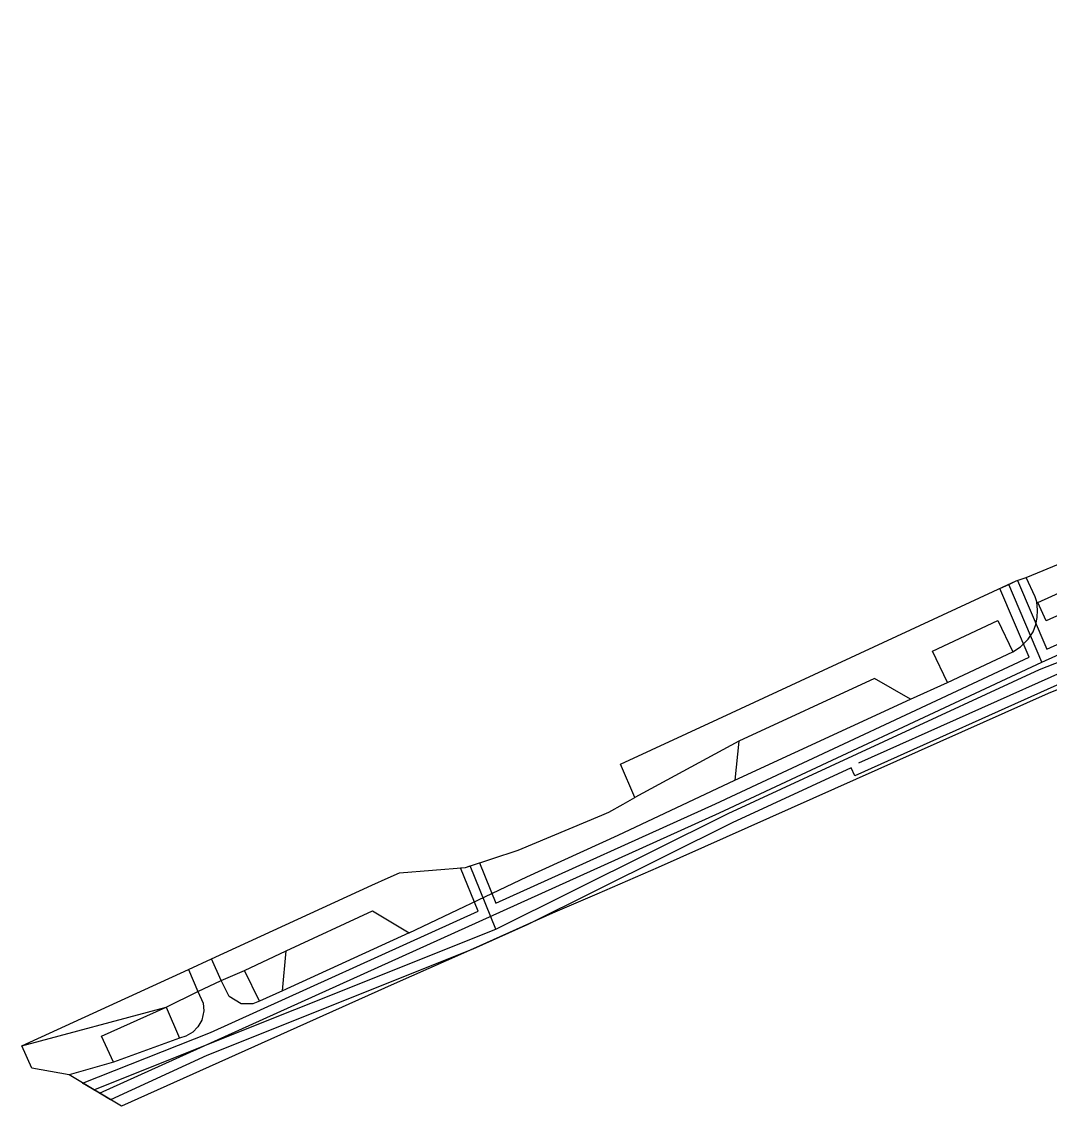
# Model space of a CAD drawing. Extents: x -264070 to -262271, y -1238894 to -1238141.
# Drawn here: x -264069.6 to -263900.8, y -1238663.9 to -1238485.7 of the extents above; entities that cross this region are included whole.
import ezdxf

# ---------------------------------------------------------------- set-up
doc = ezdxf.new("R2010")
doc.units = 0
for name, color, linetype in [('body_kn', 7, 'Continuous'), ('katuz_linie', 7, 'Continuous'), ('kladpar_hranice', 7, 'Continuous'), ('kladpar_plochy', 7, 'Continuous'), ('tarchy_linie', 7, 'Continuous'), ('zappar_hrandruhpozemk', 7, 'Continuous'), ('zuob_linie', 7, 'Continuous'), ('zuob_plochy', 7, 'Continuous')]:
    doc.layers.add(name, color=color, linetype=linetype)

msp = doc.modelspace()

# ---------------------------------------------------------------- linework, layer by layer
at = {"layer": 'body_kn'}
for p, q in [((-263906.25, -1238577.61), (-263906.25, -1238577.61)), ((-263906.04, -1238577.54), (-263906.04, -1238577.54)), ((-263904.62, -1238577.05), (-263904.62, -1238577.05)), ((-263908.95, -1238578.86), (-263908.95, -1238578.86)), ((-263907.5, -1238578.19), (-263907.5, -1238578.19)), ((-263903.17, -1238580.23), (-263903.17, -1238580.23)), ((-263902.9, -1238581.05), (-263902.9, -1238581.05)), ((-263902.7, -1238581.17), (-263902.7, -1238581.17)), ((-263902.75, -1238582.42), (-263902.75, -1238582.42)), ((-263909.28, -1238584.11), (-263909.28, -1238584.11)), ((-263903.05, -1238584.76), (-263903.05, -1238584.76)), ((-263902.83, -1238583.59), (-263902.83, -1238583.59)), ((-263901.34, -1238584.17), (-263901.34, -1238584.17)), ((-263903.49, -1238585.95), (-263903.49, -1238585.95)), ((-263905.53, -1238588.44), (-263905.53, -1238588.44)), ((-263904.28, -1238587.2), (-263904.28, -1238587.2)), ((-263901.23, -1238588.8), (-263901.23, -1238588.8)), ((-263920.01, -1238589.13), (-263920.01, -1238589.13)), ((-263906.83, -1238589.27), (-263906.83, -1238589.27)), ((-263906.83, -1238589.27), (-263906.83, -1238589.27)), ((-263904.14, -1238590.13), (-263904.14, -1238590.13)), ((-263902.45, -1238592.17), (-263902.45, -1238592.17)), ((-263902.06, -1238590.93), (-263902.06, -1238590.93)), ((-263902.06, -1238590.93), (-263902.06, -1238590.93)), ((-263929.55, -1238593.64), (-263929.55, -1238593.64)), ((-263917.54, -1238594.29), (-263917.54, -1238594.29)), ((-263923.61, -1238597.05), (-263923.61, -1238597.05)), ((-263901, -1238596.1), (-263901, -1238596.1)), ((-263955.27, -1238600.34), (-263955.27, -1238600.34)), ((-263951.81, -1238603.96), (-263951.81, -1238603.96)), ((-263971.27, -1238607.7), (-263971.27, -1238607.7)), ((-263933.38, -1238608.3), (-263933.38, -1238608.3)), ((-263932.09, -1238607.52), (-263932.09, -1238607.52)), ((-263932.78, -1238609.64), (-263932.78, -1238609.64)), ((-263952.47, -1238610.34), (-263952.47, -1238610.34)), ((-263952.47, -1238610.34), (-263952.47, -1238610.34)), ((-263968.93, -1238613.22), (-263968.93, -1238613.22)), ((-263973.21, -1238615.59), (-263973.21, -1238615.59)), ((-263970.83, -1238614.27), (-263970.83, -1238614.27)), ((-263955.69, -1238614.24), (-263955.69, -1238614.24)), ((-263974.35, -1238616.07), (-263974.35, -1238616.07)), ((-263955.03, -1238615.7), (-263955.03, -1238615.7)), ((-263953.59, -1238615.83), (-263953.59, -1238615.83)), ((-263952.9, -1238617.33), (-263952.9, -1238617.33)), ((-263971.65, -1238619.39), (-263971.65, -1238619.39)), ((-263953.93, -1238619.72), (-263953.93, -1238619.72)), ((-263988.09, -1238621.83), (-263988.09, -1238621.83)), ((-263995.97, -1238624.45), (-263995.97, -1238624.45)), ((-263995.9, -1238624.43), (-263995.9, -1238624.43)), ((-263994.45, -1238623.95), (-263994.45, -1238623.95)), ((-264007.6, -1238625.55), (-264007.6, -1238625.55)), ((-263997.56, -1238624.77), (-263997.56, -1238624.77)), ((-263996.74, -1238624.71), (-263996.74, -1238624.71)), ((-263986.65, -1238626.24), (-263986.65, -1238626.24)), ((-263965.06, -1238624.72), (-263965.06, -1238624.72)), ((-264012.11, -1238627.62), (-264012.11, -1238627.62)), ((-264009.46, -1238626.4), (-264009.46, -1238626.4)), ((-263975.15, -1238629.06), (-263975.15, -1238629.06)), ((-263991.76, -1238630.56), (-263991.76, -1238630.56)), ((-264012, -1238631.84), (-264012, -1238631.84)), ((-263994.67, -1238631.88), (-263994.67, -1238631.88)), ((-263982.42, -1238632.21), (-263982.42, -1238632.21)), ((-263991.75, -1238634.81), (-263991.75, -1238634.81)), ((-263991.75, -1238634.81), (-263991.75, -1238634.81)), ((-263986.49, -1238634.04), (-263986.49, -1238634.04)), ((-264006.02, -1238635.44), (-264006.02, -1238635.44)), ((-264006.02, -1238635.44), (-264006.02, -1238635.44)), ((-264026.19, -1238638.39), (-264026.19, -1238638.39)), ((-263995.51, -1238638.09), (-263995.51, -1238638.09)), ((-264038.47, -1238639.72), (-264038.47, -1238639.72)), ((-263997.08, -1238638.79), (-263997.08, -1238638.79)), ((-264042.24, -1238641.45), (-264042.24, -1238641.45)), ((-264042.24, -1238641.45), (-264042.24, -1238641.45)), ((-264033.03, -1238641.6), (-264033.03, -1238641.6)), ((-264036.86, -1238643.29), (-264036.86, -1238643.29)), ((-264036.86, -1238643.29), (-264036.86, -1238643.29)), ((-264008.45, -1238643.82), (-264008.45, -1238643.82)), ((-264040.74, -1238645.08), (-264040.74, -1238645.08)), ((-264040.74, -1238645.08), (-264040.74, -1238645.08)), ((-264035.55, -1238645.9), (-264035.55, -1238645.9)), ((-264026.79, -1238644.99), (-264026.79, -1238644.99)), ((-264026.79, -1238644.99), (-264026.79, -1238644.99)), ((-264045.89, -1238647.66), (-264045.89, -1238647.66)), ((-264039.83, -1238647), (-264039.83, -1238647)), ((-264033.61, -1238647.09), (-264033.61, -1238647.09)), ((-264031.68, -1238647.1), (-264031.68, -1238647.1)), ((-264030.57, -1238646.67), (-264030.57, -1238646.67)), ((-264039.72, -1238648.25), (-264039.72, -1238648.25)), ((-264040.71, -1238650.86), (-264040.71, -1238650.86)), ((-264040.03, -1238649.77), (-264040.03, -1238649.77)), ((-264056.55, -1238652.39), (-264056.55, -1238652.39)), ((-264043.7, -1238652.75), (-264043.7, -1238652.75)), ((-264042.68, -1238652.41), (-264042.68, -1238652.41)), ((-264041.55, -1238651.76), (-264041.55, -1238651.76)), ((-264038.64, -1238651.79), (-264038.64, -1238651.79)), ((-264069.65, -1238654.02), (-264069.65, -1238654.02)), ((-264069.65, -1238654.02), (-264069.65, -1238654.02)), ((-264039.23, -1238655.57), (-264039.23, -1238655.57)), ((-264067.97, -1238657.67), (-264067.97, -1238657.67)), ((-264054.59, -1238656.69), (-264054.59, -1238656.69)), ((-264061.87, -1238658.77), (-264061.87, -1238658.77)), ((-264059.65, -1238660.11), (-264059.65, -1238660.11)), ((-264059.65, -1238660.11), (-264059.65, -1238660.11)), ((-264057.8, -1238661.22), (-264057.8, -1238661.22)), ((-264057.8, -1238661.22), (-264057.8, -1238661.22)), ((-264056.86, -1238661.79), (-264056.86, -1238661.79)), ((-264056.86, -1238661.79), (-264056.86, -1238661.79)), ((-264055.08, -1238662.86), (-264055.08, -1238662.86)), ((-264053.28, -1238663.94), (-264053.28, -1238663.94))]:
    msp.add_line(p, q, dxfattribs=at)
at = {"layer": 'katuz_linie'}
for points in [[(-264061.87, -1238658.77), (-264067.97, -1238657.67), (-264069.65, -1238654.02), (-264042.24, -1238641.45), (-264038.47, -1238639.72), (-264012.11, -1238627.62), (-264009.46, -1238626.4), (-264007.6, -1238625.55), (-263996.74, -1238624.71), (-263988.09, -1238621.83), (-263974.35, -1238616.07), (-263973.21, -1238615.59), (-263970.83, -1238614.27), (-263968.93, -1238613.22), (-263971.27, -1238607.7), (-263955.27, -1238600.34), (-263906.25, -1238577.61), (-263904.62, -1238577.05), (-263898.4, -1238574.47)], [(-263889.08, -1238591.29), (-263901, -1238596.1), (-263953.93, -1238619.72), (-263965.06, -1238624.72), (-263975.15, -1238629.06), (-263982.42, -1238632.21), (-263997.08, -1238638.79), (-264008.45, -1238643.82), (-264053.28, -1238663.94), (-264061.87, -1238658.77)]]:
    msp.add_lwpolyline(points, dxfattribs=at)
at = {"layer": 'kladpar_hranice'}
msp.add_lwpolyline([(-263889.08, -1238591.29), (-263901, -1238596.1), (-263953.93, -1238619.72), (-263965.06, -1238624.72), (-263975.15, -1238629.06), (-263982.42, -1238632.21), (-263997.08, -1238638.79), (-264008.45, -1238643.82), (-264053.28, -1238663.94), (-264061.87, -1238658.77), (-264067.97, -1238657.67), (-264069.65, -1238654.02), (-264042.24, -1238641.45), (-264038.47, -1238639.72), (-264012.11, -1238627.62), (-264009.46, -1238626.4), (-264007.6, -1238625.55), (-263996.74, -1238624.71), (-263988.09, -1238621.83), (-263974.35, -1238616.07), (-263973.21, -1238615.59), (-263970.83, -1238614.27), (-263968.93, -1238613.22), (-263971.27, -1238607.7), (-263955.27, -1238600.34), (-263906.25, -1238577.61), (-263904.62, -1238577.05), (-263898.4, -1238574.47)], dxfattribs=at)
at = {"layer": 'kladpar_plochy'}
msp.add_lwpolyline([(-263889.08, -1238591.29), (-263901, -1238596.1), (-263953.93, -1238619.72), (-263965.06, -1238624.72), (-263975.15, -1238629.06), (-263982.42, -1238632.21), (-263997.08, -1238638.79), (-264008.45, -1238643.82), (-264053.28, -1238663.94), (-264061.87, -1238658.77), (-264067.97, -1238657.67), (-264069.65, -1238654.02), (-264042.24, -1238641.45), (-264038.47, -1238639.72), (-264012.11, -1238627.62), (-264009.46, -1238626.4), (-264007.6, -1238625.55), (-263996.74, -1238624.71), (-263988.09, -1238621.83), (-263974.35, -1238616.07), (-263973.21, -1238615.59), (-263970.83, -1238614.27), (-263968.93, -1238613.22), (-263971.27, -1238607.7), (-263955.27, -1238600.34), (-263906.25, -1238577.61), (-263904.62, -1238577.05), (-263898.4, -1238574.47)], dxfattribs=at)
at = {"layer": 'tarchy_linie'}
for p, q in [((-263902.06, -1238590.93), (-263907.5, -1238578.19)), ((-263991.75, -1238634.81), (-263995.97, -1238624.45))]:
    msp.add_line(p, q, dxfattribs=at)
for points in [[(-264057.8, -1238661.22), (-263991.75, -1238634.81), (-263953.59, -1238615.83), (-263902.45, -1238592.17), (-263894.88, -1238589.22), (-263890.52, -1238587.61), (-263805.72, -1238548.49), (-263694.23, -1238497.41), (-263693.7, -1238498.42), (-263678.65, -1238491.83), (-263679.23, -1238490.22), (-263678.17, -1238489.62), (-263617.23, -1238461.76), (-263560.94, -1238435.5), (-263453.59, -1238385.71), (-263376.05, -1238350.16), (-263329.88, -1238328.77)], [(-263932.09, -1238607.52), (-263895.89, -1238591.28), (-263861.61, -1238576.56), (-263827.46, -1238561.85), (-263793.34, -1238547.55), (-263780.97, -1238541.82), (-263758.17, -1238531.52), (-263719.48, -1238513.81), (-263691.77, -1238500.91), (-263677.76, -1238494.67), (-263636.19, -1238475.69), (-263619.38, -1238467.98), (-263592.72, -1238455.89), (-263548.26, -1238435.63), (-263506.75, -1238416.44), (-263445.05, -1238388.54), (-263419.8, -1238377.15), (-263374.36, -1238356.49), (-263352.57, -1238346.28), (-263328.15, -1238332.21)], [(-264056.86, -1238661.79), (-263955.03, -1238615.7), (-263902.06, -1238590.93), (-263806.02, -1238547.49), (-263797.07, -1238543.46), (-263795.62, -1238546.45), (-263792.71, -1238545.26), (-263745.75, -1238523.77), (-263687.85, -1238496.76), (-263647.2, -1238478.29), (-263550.85, -1238434.28), (-263455.49, -1238390.65), (-263404.28, -1238367.05), (-263358.16, -1238345.65), (-263328.12, -1238332.27)], [(-264059.65, -1238660.11), (-264038.64, -1238651.79), (-263994.67, -1238631.88), (-263997.56, -1238624.77), (-263996.74, -1238624.71), (-263995.97, -1238624.45), (-263995.9, -1238624.43), (-263994.45, -1238623.95), (-263991.76, -1238630.56), (-263955.69, -1238614.24), (-263904.14, -1238590.13), (-263908.95, -1238578.86), (-263907.5, -1238578.19), (-263906.25, -1238577.61), (-263906.04, -1238577.54), (-263901.23, -1238588.8), (-263806.68, -1238546.03)], [(-263848.01, -1238559.99), (-263901.34, -1238584.17), (-263902.7, -1238581.17), (-263849.37, -1238556.99)], [(-263896.88, -1238593.54), (-263932.78, -1238609.64), (-263933.38, -1238608.3), (-263952.9, -1238617.33), (-263986.49, -1238634.04), (-263995.51, -1238638.09), (-264039.23, -1238655.57), (-264055.08, -1238662.86), (-264056.86, -1238661.79), (-264057.8, -1238661.22), (-264059.65, -1238660.11)]]:
    msp.add_lwpolyline(points, dxfattribs=at)
at = {"layer": 'zappar_hrandruhpozemk'}
for p, q in [((-263902.83, -1238583.59), (-263902.75, -1238582.42)), ((-263917.54, -1238594.29), (-263906.83, -1238589.27)), ((-263929.55, -1238593.64), (-263951.81, -1238603.96)), ((-263923.61, -1238597.05), (-263929.55, -1238593.64)), ((-263923.61, -1238597.05), (-263917.54, -1238594.29)), ((-263952.47, -1238610.34), (-263923.61, -1238597.05)), ((-263951.81, -1238603.96), (-263968.93, -1238613.22)), ((-263951.81, -1238603.96), (-263952.47, -1238610.34)), ((-263971.65, -1238619.39), (-263952.47, -1238610.34)), ((-263986.65, -1238626.24), (-263971.65, -1238619.39)), ((-264030.57, -1238646.67), (-264033.03, -1238641.6)), ((-264040.74, -1238645.08), (-264036.86, -1238643.29)), ((-264026.79, -1238644.99), (-264030.57, -1238646.67)), ((-264054.59, -1238656.69), (-264056.55, -1238652.39)), ((-264054.59, -1238656.69), (-264061.87, -1238658.77))]:
    msp.add_line(p, q, dxfattribs=at)
for points in [[(-263902.75, -1238582.42), (-263902.9, -1238581.05), (-263903.17, -1238580.23), (-263904.62, -1238577.05)], [(-263917.54, -1238594.29), (-263920.01, -1238589.13), (-263909.28, -1238584.11), (-263906.83, -1238589.27)], [(-263906.83, -1238589.27), (-263905.53, -1238588.44), (-263904.28, -1238587.2), (-263903.49, -1238585.95), (-263903.05, -1238584.76), (-263902.83, -1238583.59)], [(-264036.86, -1238643.29), (-264033.03, -1238641.6), (-264026.19, -1238638.39), (-264012, -1238631.84), (-264006.02, -1238635.44), (-263986.65, -1238626.24)], [(-264006.02, -1238635.44), (-264026.79, -1238644.99), (-264026.19, -1238638.39)], [(-264030.57, -1238646.67), (-264031.68, -1238647.1), (-264033.61, -1238647.09), (-264035.55, -1238645.9), (-264036.86, -1238643.29), (-264038.47, -1238639.72)], [(-264042.24, -1238641.45), (-264040.74, -1238645.08), (-264039.83, -1238647), (-264039.72, -1238648.25), (-264040.03, -1238649.77), (-264040.71, -1238650.86), (-264041.55, -1238651.76), (-264042.68, -1238652.41), (-264043.7, -1238652.75)], [(-264056.55, -1238652.39), (-264045.89, -1238647.66), (-264040.74, -1238645.08)], [(-264069.65, -1238654.02), (-264045.89, -1238647.66), (-264043.7, -1238652.75), (-264054.59, -1238656.69)]]:
    msp.add_lwpolyline(points, dxfattribs=at)
at = {"layer": 'zuob_linie'}
msp.add_lwpolyline([(-263889.08, -1238591.29), (-263901, -1238596.1), (-263953.93, -1238619.72), (-263965.06, -1238624.72), (-263975.15, -1238629.06), (-263982.42, -1238632.21), (-263997.08, -1238638.79), (-264008.45, -1238643.82), (-264053.28, -1238663.94), (-264061.87, -1238658.77), (-264067.97, -1238657.67), (-264069.65, -1238654.02), (-264042.24, -1238641.45), (-264038.47, -1238639.72), (-264012.11, -1238627.62), (-264009.46, -1238626.4), (-264007.6, -1238625.55), (-263996.74, -1238624.71), (-263988.09, -1238621.83), (-263974.35, -1238616.07), (-263973.21, -1238615.59), (-263970.83, -1238614.27), (-263968.93, -1238613.22), (-263971.27, -1238607.7), (-263955.27, -1238600.34), (-263906.25, -1238577.61), (-263904.62, -1238577.05), (-263898.4, -1238574.47)], dxfattribs=at)
at = {"layer": 'zuob_plochy'}
msp.add_lwpolyline([(-263889.08, -1238591.29), (-263901, -1238596.1), (-263953.93, -1238619.72), (-263965.06, -1238624.72), (-263975.15, -1238629.06), (-263982.42, -1238632.21), (-263997.08, -1238638.79), (-264008.45, -1238643.82), (-264053.28, -1238663.94), (-264061.87, -1238658.77), (-264067.97, -1238657.67), (-264069.65, -1238654.02), (-264042.24, -1238641.45), (-264038.47, -1238639.72), (-264012.11, -1238627.62), (-264009.46, -1238626.4), (-264007.6, -1238625.55), (-263996.74, -1238624.71), (-263988.09, -1238621.83), (-263974.35, -1238616.07), (-263973.21, -1238615.59), (-263970.83, -1238614.27), (-263968.93, -1238613.22), (-263971.27, -1238607.7), (-263955.27, -1238600.34), (-263906.25, -1238577.61), (-263904.62, -1238577.05), (-263898.4, -1238574.47)], dxfattribs=at)

doc.saveas('drawing.dxf')
